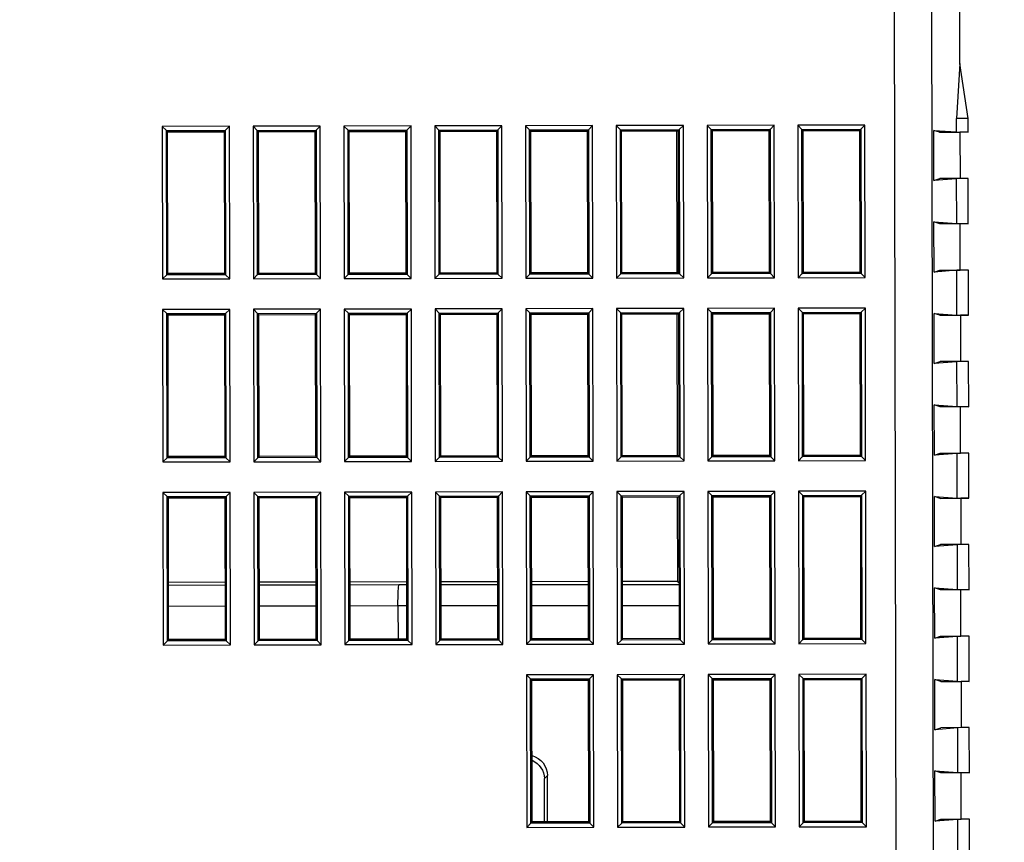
# Model space of a CAD drawing. Header units: millimetres. Extents: x 40090 to 187415, y -53271 to 40260.
# Tile 360 of 406: x 138902 to 138974, y 23188 to 23248. Entities that reach past the tile are written whole.
import ezdxf

# ---------------------------------------------------------------- set-up
doc = ezdxf.new("R2010")
doc.units = ezdxf.units.MM
doc.layers.add('AVM_projektor', color=6, linetype='Continuous')
doc.layers.add('AVM_sp_230VAC', color=170, linetype='Continuous')
doc.styles.add('AVM', font='arial.ttf')
doc.dimstyles.new('AVM-1_50', dxfattribs={"dimscale": 40, "dimtxt": 2.5, "dimasz": 2.5, "dimexe": 1.25, "dimexo": 0.625, "dimtad": 1, "dimdec": 0, "dimrnd": 1, "dimtxsty": 'AVM', "dimcen": 2.5, "dimclrd": 256, "dimclre": 256, "dimclrt": 256, "dimadec": 0, "dimazin": 0, "dimtfac": 1, "dimtdec": 0, "dimtmove": 0, "dimatfit": 3, "dimfxl": 0, "dimarcsym": 0})

# ---------------------------------------------------------------- blocks, each defined once
blk = doc.blocks.new('PT-FW430-bottom')
for p, q in [((-131.14, 86.207), (-131.44, 86.507)), ((-131.44, 81.627), (-131.44, 86.507)), ((-131.44, 86.507), (-120.36, 86.507)), ((-131.14, 86.207), (-131.05, 86.117)), ((-120.659, 86.207), (-131.14, 86.207)), ((-131.14, 86.207), (-131.14, 81.926)), ((-120.75, 86.117), (-131.05, 86.117)), ((-131.05, 86.117), (-131.05, 82.017)), ((-120.659, 86.207), (-120.75, 86.117)), ((-120.75, 82.017), (-120.75, 86.117)), ((-120.36, 86.507), (-120.659, 86.207)), ((-120.659, 81.926), (-120.659, 86.207)), ((-120.36, 86.507), (-120.36, 81.627)), ((-118.14, 86.507), (-117.84, 86.207)), ((-118.14, 86.507), (-107.06, 86.507)), ((-118.14, 81.627), (-118.14, 86.507)), ((-117.84, 86.207), (-117.75, 86.117)), ((-117.84, 86.207), (-117.84, 81.926)), ((-107.359, 86.207), (-117.84, 86.207)), ((-107.45, 86.117), (-117.75, 86.117)), ((-117.75, 86.117), (-117.75, 82.017)), ((-107.359, 86.207), (-107.45, 86.117)), ((-107.45, 82.017), (-107.45, 86.117)), ((-107.06, 86.507), (-107.359, 86.207)), ((-107.359, 81.926), (-107.359, 86.207)), ((-107.06, 86.507), (-107.06, 81.627)), ((-104.84, 86.507), (-104.54, 86.207)), ((-104.84, 86.507), (-93.76, 86.507)), ((-104.84, 81.627), (-104.84, 86.507)), ((-104.54, 86.207), (-104.45, 86.117)), ((-94.059, 86.207), (-104.54, 86.207)), ((-104.54, 86.207), (-104.54, 81.926)), ((-94.15, 86.117), (-104.45, 86.117)), ((-104.45, 86.117), (-104.45, 82.017)), ((-98.306, 82.016), (-98.306, 86.116)), ((-98.088, 82.017), (-98.088, 86.117)), ((-96.588, 86.117), (-96.588, 82.016)), ((-94.059, 86.207), (-94.15, 86.117)), ((-94.15, 82.017), (-94.15, 86.117)), ((-93.76, 86.507), (-94.059, 86.207)), ((-94.059, 81.926), (-94.059, 86.207)), ((-93.76, 86.507), (-93.76, 81.627)), ((-131.14, 81.926), (-131.44, 81.627)), ((-120.36, 81.627), (-131.44, 81.627)), ((-131.14, 81.926), (-131.05, 82.017)), ((-131.14, 81.926), (-120.659, 81.926)), ((-131.05, 82.017), (-120.75, 82.017)), ((-120.659, 81.926), (-120.75, 82.017)), ((-120.36, 81.627), (-120.659, 81.926)), ((-117.84, 81.926), (-118.14, 81.627)), ((-107.06, 81.627), (-118.14, 81.627)), ((-117.84, 81.926), (-117.75, 82.017)), ((-117.84, 81.926), (-107.359, 81.926)), ((-117.75, 82.017), (-107.45, 82.017)), ((-107.359, 81.926), (-107.45, 82.017)), ((-107.359, 81.926), (-107.06, 81.627)), ((-104.54, 81.926), (-104.84, 81.627)), ((-93.76, 81.627), (-104.84, 81.627)), ((-104.54, 81.926), (-104.45, 82.017)), ((-104.54, 81.926), (-94.059, 81.926)), ((-104.45, 82.017), (-94.15, 82.017)), ((-94.059, 81.926), (-94.15, 82.017)), ((-94.059, 81.926), (-93.76, 81.627)), ((-131.14, 79.607), (-131.44, 79.907)), ((-131.44, 75.027), (-131.44, 79.907)), ((-131.44, 79.907), (-120.36, 79.907)), ((-131.14, 79.607), (-131.05, 79.517)), ((-131.14, 79.607), (-131.14, 75.326)), ((-120.659, 79.607), (-131.14, 79.607)), ((-131.05, 79.517), (-131.05, 75.417)), ((-120.75, 79.517), (-131.05, 79.517)), ((-120.659, 79.607), (-120.75, 79.517)), ((-120.75, 75.417), (-120.75, 79.517)), ((-120.36, 79.907), (-120.659, 79.607)), ((-120.659, 75.326), (-120.659, 79.607)), ((-120.36, 79.907), (-120.36, 75.027)), ((-118.14, 79.907), (-117.84, 79.607)), ((-118.14, 79.907), (-107.06, 79.907)), ((-118.14, 75.027), (-118.14, 79.907)), ((-117.84, 79.607), (-117.75, 79.517)), ((-107.359, 79.607), (-117.84, 79.607)), ((-117.84, 79.607), (-117.84, 75.326)), ((-117.75, 79.517), (-117.75, 75.417)), ((-107.45, 79.517), (-117.75, 79.517)), ((-107.359, 79.607), (-107.45, 79.517)), ((-107.45, 75.417), (-107.45, 79.517)), ((-107.06, 79.907), (-107.359, 79.607)), ((-107.359, 75.326), (-107.359, 79.607)), ((-107.06, 79.907), (-107.06, 75.027)), ((-104.84, 79.907), (-104.54, 79.607)), ((-104.84, 79.907), (-93.76, 79.907)), ((-104.84, 75.027), (-104.84, 79.907)), ((-104.54, 79.607), (-104.45, 79.517)), ((-94.059, 79.607), (-104.54, 79.607)), ((-104.54, 79.607), (-104.54, 75.326)), ((-104.45, 79.517), (-104.45, 75.417)), ((-94.15, 79.517), (-104.45, 79.517)), ((-98.306, 75.416), (-98.306, 79.516)), ((-98.088, 75.417), (-98.088, 79.517)), ((-96.588, 79.517), (-96.588, 75.417)), ((-94.059, 79.607), (-94.15, 79.517)), ((-94.15, 75.417), (-94.15, 79.517)), ((-93.76, 79.907), (-94.059, 79.607)), ((-94.059, 75.326), (-94.059, 79.607)), ((-93.76, 79.907), (-93.76, 75.027)), ((-131.14, 75.326), (-131.44, 75.027)), ((-131.14, 75.326), (-131.05, 75.417)), ((-131.14, 75.326), (-120.659, 75.326)), ((-131.05, 75.417), (-120.75, 75.417)), ((-120.659, 75.326), (-120.75, 75.417)), ((-120.36, 75.027), (-120.659, 75.326)), ((-117.84, 75.326), (-118.14, 75.027)), ((-117.84, 75.326), (-117.75, 75.417)), ((-117.84, 75.326), (-107.359, 75.326)), ((-117.75, 75.417), (-107.45, 75.417)), ((-107.359, 75.326), (-107.45, 75.417)), ((-107.359, 75.326), (-107.06, 75.027)), ((-104.54, 75.326), (-104.84, 75.027)), ((-104.54, 75.326), (-104.45, 75.417)), ((-104.54, 75.326), (-94.059, 75.326)), ((-104.45, 75.417), (-94.15, 75.417)), ((-94.059, 75.326), (-94.15, 75.417)), ((-94.059, 75.326), (-93.76, 75.027)), ((-120.36, 75.027), (-131.44, 75.027)), ((-107.06, 75.027), (-118.14, 75.027)), ((-93.76, 75.027), (-104.84, 75.027)), ((-131.14, 73.007), (-131.44, 73.307)), ((-131.44, 68.427), (-131.44, 73.307)), ((-131.44, 73.307), (-120.36, 73.307)), ((-131.14, 73.007), (-131.05, 72.917)), ((-131.14, 73.007), (-131.14, 68.726)), ((-120.659, 73.007), (-131.14, 73.007)), ((-120.659, 73.007), (-120.75, 72.917)), ((-120.36, 73.307), (-120.659, 73.007)), ((-120.659, 68.726), (-120.659, 73.007)), ((-120.36, 73.307), (-120.36, 68.427)), ((-117.84, 73.007), (-118.14, 73.307)), ((-118.14, 68.427), (-118.14, 73.307)), ((-118.14, 73.307), (-107.06, 73.307)), ((-117.84, 73.007), (-117.75, 72.917)), ((-107.359, 73.007), (-117.84, 73.007)), ((-117.84, 73.007), (-117.84, 68.726)), ((-107.359, 73.007), (-107.45, 72.917)), ((-107.06, 73.307), (-107.359, 73.007)), ((-107.359, 68.726), (-107.359, 73.007)), ((-107.06, 73.307), (-107.06, 68.427)), ((-104.84, 73.307), (-104.54, 73.007)), ((-104.84, 73.307), (-93.76, 73.307)), ((-104.84, 68.427), (-104.84, 73.307)), ((-104.54, 73.007), (-104.45, 72.917)), ((-94.059, 73.007), (-104.54, 73.007)), ((-104.54, 73.007), (-104.54, 68.726)), ((-94.059, 73.007), (-94.15, 72.917)), ((-93.76, 73.307), (-94.059, 73.007)), ((-94.059, 68.726), (-94.059, 73.007)), ((-93.76, 73.307), (-93.76, 68.427)), ((-120.75, 72.917), (-131.05, 72.917)), ((-131.05, 72.917), (-131.05, 68.817)), ((-120.75, 68.817), (-120.75, 72.917)), ((-107.45, 72.917), (-117.75, 72.917)), ((-117.75, 72.917), (-117.75, 68.817)), ((-107.45, 68.817), (-107.45, 72.917)), ((-104.45, 72.917), (-104.45, 68.817)), ((-94.15, 72.917), (-104.45, 72.917)), ((-98.306, 68.817), (-98.306, 72.916)), ((-98.088, 69.365), (-98.088, 72.917)), ((-96.588, 72.917), (-96.588, 69.443)), ((-94.15, 68.817), (-94.15, 72.917)), ((-96.588, 69.443), (-96.588, 69.443)), ((-96.588, 69.443), (-96.587, 68.816)), ((-96.588, 69.443), (-94.15, 69.443)), ((-131.14, 68.726), (-131.44, 68.427)), ((-131.14, 68.726), (-131.05, 68.817)), ((-131.14, 68.726), (-120.659, 68.726)), ((-131.05, 68.817), (-120.75, 68.817)), ((-120.659, 68.726), (-120.75, 68.817)), ((-120.36, 68.427), (-120.659, 68.726)), ((-117.84, 68.726), (-118.14, 68.427)), ((-117.84, 68.726), (-117.75, 68.817)), ((-117.84, 68.726), (-107.359, 68.726)), ((-117.75, 68.817), (-107.45, 68.817)), ((-107.359, 68.726), (-107.45, 68.817)), ((-107.06, 68.427), (-107.359, 68.726)), ((-104.54, 68.726), (-104.84, 68.427)), ((-104.54, 68.726), (-104.45, 68.817)), ((-104.54, 68.726), (-94.059, 68.726)), ((-104.45, 68.817), (-94.15, 68.817)), ((-98.087, 68.817), (-98.088, 69.365)), ((-94.059, 68.726), (-94.15, 68.817)), ((-94.059, 68.726), (-93.76, 68.427)), ((-120.36, 68.427), (-131.44, 68.427)), ((-107.06, 68.427), (-118.14, 68.427)), ((-93.76, 68.427), (-104.84, 68.427)), ((-131.44, 66.707), (-131.14, 66.407)), ((-131.44, 66.707), (-120.36, 66.707)), ((-131.44, 61.827), (-131.44, 66.707)), ((-120.36, 66.707), (-120.659, 66.407)), ((-120.36, 66.707), (-120.36, 61.827)), ((-118.14, 66.707), (-117.84, 66.407)), ((-118.14, 66.707), (-107.06, 66.707)), ((-118.14, 61.827), (-118.14, 66.707)), ((-107.06, 66.707), (-107.359, 66.407)), ((-107.06, 66.707), (-107.06, 61.827)), ((-104.84, 66.707), (-104.54, 66.407)), ((-104.84, 66.707), (-93.76, 66.707)), ((-104.84, 61.827), (-104.84, 66.707)), ((-93.76, 66.707), (-94.059, 66.407)), ((-93.76, 66.707), (-93.76, 61.827)), ((-131.14, 66.407), (-131.05, 66.317)), ((-120.659, 66.407), (-131.14, 66.407)), ((-131.14, 66.407), (-131.14, 62.126)), ((-120.75, 66.317), (-131.05, 66.317)), ((-131.05, 66.317), (-131.05, 62.217)), ((-120.659, 66.407), (-120.75, 66.317)), ((-120.75, 62.217), (-120.75, 66.317)), ((-120.659, 62.126), (-120.659, 66.407)), ((-117.84, 66.407), (-117.75, 66.317)), ((-117.84, 66.407), (-117.84, 62.126)), ((-107.359, 66.407), (-117.84, 66.407)), ((-117.75, 66.317), (-117.75, 62.217)), ((-107.45, 66.317), (-117.75, 66.317)), ((-107.359, 66.407), (-107.45, 66.317)), ((-107.45, 62.217), (-107.45, 66.317)), ((-107.359, 62.126), (-107.359, 66.407)), ((-104.54, 66.407), (-104.45, 66.317)), ((-94.059, 66.407), (-104.54, 66.407)), ((-104.54, 66.407), (-104.54, 62.126)), ((-94.15, 66.317), (-104.45, 66.317)), ((-104.45, 66.317), (-104.45, 62.217)), ((-98.306, 62.217), (-98.306, 66.317)), ((-98.075, 62.217), (-98.083, 66.317)), ((-96.583, 66.317), (-96.575, 62.217)), ((-94.059, 66.407), (-94.15, 66.317)), ((-94.15, 62.217), (-94.15, 66.317)), ((-94.059, 62.126), (-94.059, 66.407)), ((-131.14, 62.126), (-131.44, 61.827)), ((-120.36, 61.827), (-131.44, 61.827)), ((-131.14, 62.126), (-131.05, 62.217)), ((-131.14, 62.126), (-120.659, 62.126)), ((-131.05, 62.217), (-120.75, 62.217)), ((-120.659, 62.126), (-120.75, 62.217)), ((-120.659, 62.126), (-120.36, 61.827)), ((-117.84, 62.126), (-118.14, 61.827)), ((-107.06, 61.827), (-118.14, 61.827)), ((-117.84, 62.126), (-117.75, 62.217)), ((-117.84, 62.126), (-107.359, 62.126)), ((-117.75, 62.217), (-107.45, 62.217)), ((-107.359, 62.126), (-107.45, 62.217)), ((-107.359, 62.126), (-107.06, 61.827)), ((-104.54, 62.126), (-104.84, 61.827)), ((-93.76, 61.827), (-104.84, 61.827)), ((-104.54, 62.126), (-104.45, 62.217)), ((-104.54, 62.126), (-94.059, 62.126)), ((-104.45, 62.217), (-94.15, 62.217)), ((-94.059, 62.126), (-94.15, 62.217)), ((-94.059, 62.126), (-93.76, 61.827)), ((-131.44, 60.107), (-131.14, 59.807)), ((-131.44, 60.107), (-120.36, 60.107)), ((-131.44, 55.227), (-131.44, 60.107)), ((-131.14, 59.807), (-131.05, 59.717)), ((-120.659, 59.807), (-131.14, 59.807)), ((-131.14, 59.807), (-131.14, 55.526)), ((-131.05, 59.717), (-131.05, 55.617)), ((-120.75, 59.717), (-131.05, 59.717)), ((-120.659, 59.807), (-120.75, 59.717)), ((-120.75, 55.617), (-120.75, 59.717)), ((-120.36, 60.107), (-120.659, 59.807)), ((-120.659, 55.526), (-120.659, 59.807)), ((-120.36, 60.107), (-120.36, 55.227)), ((-118.14, 60.107), (-117.84, 59.807)), ((-118.14, 60.107), (-107.06, 60.107)), ((-118.14, 55.227), (-118.14, 60.107)), ((-117.84, 59.807), (-117.75, 59.717)), ((-107.359, 59.807), (-117.84, 59.807)), ((-117.84, 59.807), (-117.84, 55.526)), ((-107.45, 59.717), (-117.75, 59.717)), ((-117.75, 59.717), (-117.75, 55.617)), ((-107.359, 59.807), (-107.45, 59.717)), ((-107.45, 55.617), (-107.45, 59.717)), ((-107.06, 60.107), (-107.359, 59.807)), ((-107.359, 55.526), (-107.359, 59.807)), ((-107.06, 60.107), (-107.06, 55.227)), ((-104.84, 60.107), (-104.54, 59.807)), ((-104.84, 60.107), (-93.76, 60.107)), ((-104.84, 55.227), (-104.84, 60.107)), ((-104.54, 59.807), (-104.45, 59.717)), ((-94.059, 59.807), (-104.54, 59.807)), ((-104.54, 59.807), (-104.54, 55.526)), ((-104.45, 59.717), (-104.45, 55.617)), ((-94.15, 59.717), (-104.45, 59.717)), ((-98.306, 55.617), (-98.306, 59.717)), ((-98.063, 55.617), (-98.071, 59.717)), ((-96.57, 59.716), (-96.563, 55.617)), ((-94.059, 59.807), (-94.15, 59.717)), ((-94.15, 55.617), (-94.15, 59.717)), ((-93.76, 60.107), (-94.059, 59.807)), ((-94.059, 55.526), (-94.059, 59.807)), ((-93.76, 60.107), (-93.76, 55.227)), ((-91.54, 60.107), (-91.24, 59.807)), ((-91.54, 60.107), (-80.46, 60.107)), ((-91.54, 55.227), (-91.54, 60.107)), ((-91.24, 59.807), (-91.15, 59.717)), ((-91.24, 59.807), (-91.24, 55.526)), ((-80.759, 59.807), (-91.24, 59.807)), ((-80.85, 59.717), (-91.15, 59.717)), ((-91.15, 59.717), (-91.15, 55.617)), ((-80.759, 59.807), (-80.85, 59.717)), ((-80.85, 55.617), (-80.85, 59.717)), ((-80.46, 60.107), (-80.759, 59.807)), ((-80.759, 55.526), (-80.759, 59.807)), ((-80.46, 60.107), (-80.46, 55.227)), ((-83.997, 58.825), (-84.223, 58.599)), ((-80.85, 58.825), (-83.997, 58.825)), ((-80.849, 58.599), (-84.223, 58.599)), ((-131.14, 55.526), (-131.44, 55.227)), ((-120.36, 55.227), (-131.44, 55.227)), ((-131.14, 55.526), (-131.05, 55.617)), ((-131.14, 55.526), (-120.659, 55.526)), ((-131.05, 55.617), (-120.75, 55.617)), ((-120.659, 55.526), (-120.75, 55.617)), ((-120.659, 55.526), (-120.36, 55.227)), ((-117.84, 55.526), (-118.14, 55.227)), ((-107.06, 55.227), (-118.14, 55.227)), ((-117.84, 55.526), (-117.75, 55.617)), ((-117.84, 55.526), (-107.359, 55.526)), ((-117.75, 55.617), (-107.45, 55.617)), ((-107.359, 55.526), (-107.45, 55.617)), ((-107.359, 55.526), (-107.06, 55.227)), ((-104.54, 55.526), (-104.84, 55.227)), ((-93.76, 55.227), (-104.84, 55.227)), ((-104.54, 55.526), (-104.45, 55.617)), ((-104.54, 55.526), (-94.059, 55.526)), ((-104.45, 55.617), (-94.15, 55.617)), ((-94.059, 55.526), (-94.15, 55.617)), ((-94.059, 55.526), (-93.76, 55.227)), ((-91.24, 55.526), (-91.54, 55.227)), ((-80.46, 55.227), (-91.54, 55.227)), ((-91.24, 55.526), (-91.15, 55.617)), ((-91.24, 55.526), (-80.759, 55.526)), ((-91.15, 55.617), (-80.85, 55.617)), ((-80.759, 55.526), (-80.85, 55.617)), ((-80.759, 55.526), (-80.46, 55.227)), ((-131.44, 53.507), (-131.14, 53.207)), ((-131.44, 53.507), (-120.36, 53.507)), ((-131.44, 48.627), (-131.44, 53.507)), ((-131.14, 53.207), (-131.05, 53.117)), ((-131.14, 53.207), (-131.14, 48.926)), ((-120.659, 53.207), (-131.14, 53.207)), ((-131.05, 53.117), (-131.05, 49.017)), ((-120.75, 53.117), (-131.05, 53.117)), ((-120.659, 53.207), (-120.75, 53.117)), ((-120.75, 49.017), (-120.75, 53.117)), ((-120.36, 53.507), (-120.659, 53.207)), ((-120.659, 48.926), (-120.659, 53.207)), ((-120.36, 53.507), (-120.36, 48.627)), ((-118.14, 53.507), (-117.84, 53.207)), ((-118.14, 53.507), (-107.06, 53.507)), ((-118.14, 48.627), (-118.14, 53.507)), ((-117.84, 53.207), (-117.75, 53.117)), ((-107.359, 53.207), (-117.84, 53.207)), ((-117.84, 53.207), (-117.84, 48.926)), ((-107.45, 53.117), (-117.75, 53.117)), ((-117.75, 53.117), (-117.75, 49.017)), ((-107.359, 53.207), (-107.45, 53.117)), ((-107.45, 49.017), (-107.45, 53.117)), ((-107.06, 53.507), (-107.359, 53.207)), ((-107.359, 48.926), (-107.359, 53.207)), ((-107.06, 53.507), (-107.06, 48.627)), ((-104.84, 53.507), (-104.54, 53.207)), ((-104.84, 53.507), (-93.76, 53.507)), ((-104.84, 48.627), (-104.84, 53.507)), ((-104.54, 53.207), (-104.45, 53.117)), ((-104.54, 53.207), (-104.54, 48.926)), ((-94.059, 53.207), (-104.54, 53.207)), ((-94.15, 53.117), (-104.45, 53.117)), ((-104.45, 53.117), (-104.45, 49.017)), ((-98.306, 49.107), (-98.306, 53.117)), ((-98.051, 49.017), (-98.058, 53.117)), ((-96.558, 53.117), (-96.551, 49.017)), ((-94.059, 53.207), (-94.15, 53.117)), ((-94.15, 49.017), (-94.15, 53.117)), ((-93.76, 53.507), (-94.059, 53.207)), ((-94.059, 48.926), (-94.059, 53.207)), ((-93.76, 53.507), (-93.76, 48.627)), ((-91.54, 53.507), (-91.24, 53.207)), ((-91.54, 53.507), (-80.46, 53.507)), ((-91.54, 48.627), (-91.54, 53.507)), ((-91.24, 53.207), (-91.15, 53.117)), ((-91.24, 53.207), (-91.24, 48.926)), ((-80.759, 53.207), (-91.24, 53.207)), ((-91.15, 53.117), (-91.15, 49.017)), ((-80.85, 53.117), (-91.15, 53.117)), ((-80.759, 53.207), (-80.85, 53.117)), ((-80.85, 49.017), (-80.85, 53.117)), ((-80.46, 53.507), (-80.759, 53.207)), ((-80.759, 48.926), (-80.759, 53.207)), ((-80.46, 53.507), (-80.46, 48.627)), ((-131.14, 48.926), (-131.44, 48.627)), ((-131.14, 48.926), (-131.05, 49.017)), ((-131.14, 48.926), (-120.659, 48.926)), ((-120.75, 49.107), (-131.05, 49.107)), ((-131.05, 49.017), (-120.75, 49.017)), ((-120.659, 48.926), (-120.75, 49.017)), ((-120.659, 48.926), (-120.36, 48.627)), ((-117.84, 48.926), (-118.14, 48.627)), ((-117.84, 48.926), (-117.75, 49.017)), ((-117.84, 48.926), (-107.359, 48.926)), ((-107.45, 49.107), (-117.75, 49.107)), ((-117.75, 49.017), (-107.45, 49.017)), ((-107.359, 48.926), (-107.45, 49.017)), ((-107.359, 48.926), (-107.06, 48.627)), ((-104.54, 48.926), (-104.84, 48.627)), ((-104.54, 48.926), (-104.45, 49.017)), ((-104.54, 48.926), (-94.059, 48.926)), ((-98.306, 49.107), (-104.451, 49.107)), ((-104.45, 49.017), (-94.15, 49.017)), ((-98.215, 49.017), (-98.306, 49.107)), ((-94.059, 48.926), (-94.15, 49.017)), ((-94.059, 48.926), (-93.76, 48.627)), ((-91.24, 48.926), (-91.54, 48.627)), ((-91.24, 48.926), (-91.15, 49.017)), ((-91.24, 48.926), (-80.759, 48.926)), ((-91.15, 49.017), (-80.85, 49.017)), ((-80.759, 48.926), (-80.85, 49.017)), ((-80.759, 48.926), (-80.46, 48.627)), ((-120.36, 48.627), (-131.44, 48.627)), ((-107.06, 48.627), (-118.14, 48.627)), ((-93.76, 48.627), (-104.84, 48.627)), ((-80.46, 48.627), (-91.54, 48.627)), ((-131.44, 46.907), (-131.14, 46.607)), ((-131.44, 46.907), (-120.36, 46.907)), ((-131.44, 42.027), (-131.44, 46.907)), ((-131.14, 46.607), (-131.05, 46.517)), ((-120.659, 46.607), (-131.14, 46.607)), ((-131.14, 46.607), (-131.14, 42.326)), ((-120.659, 46.607), (-120.75, 46.517)), ((-120.36, 46.907), (-120.659, 46.607)), ((-120.659, 42.326), (-120.659, 46.607)), ((-120.36, 46.907), (-120.36, 42.027)), ((-118.14, 46.907), (-117.84, 46.607)), ((-118.14, 46.907), (-107.06, 46.907)), ((-118.14, 42.027), (-118.14, 46.907)), ((-117.84, 46.607), (-117.75, 46.517)), ((-107.359, 46.607), (-117.84, 46.607)), ((-117.84, 46.607), (-117.84, 42.326)), ((-107.359, 46.607), (-107.45, 46.517)), ((-107.06, 46.907), (-107.359, 46.607)), ((-107.359, 42.326), (-107.359, 46.607)), ((-107.06, 46.907), (-107.06, 42.027)), ((-104.84, 46.907), (-104.54, 46.607)), ((-104.84, 46.907), (-93.76, 46.907)), ((-104.84, 42.027), (-104.84, 46.907)), ((-104.54, 46.607), (-104.45, 46.517)), ((-104.54, 46.607), (-104.54, 42.326)), ((-94.059, 46.607), (-104.54, 46.607)), ((-94.059, 46.607), (-94.15, 46.517)), ((-93.76, 46.907), (-94.059, 46.607)), ((-94.059, 42.326), (-94.059, 46.607)), ((-93.76, 46.907), (-93.76, 42.027)), ((-91.54, 46.907), (-91.24, 46.607)), ((-91.54, 46.907), (-80.46, 46.907)), ((-91.54, 42.027), (-91.54, 46.907)), ((-91.24, 46.607), (-91.15, 46.517)), ((-80.759, 46.607), (-91.24, 46.607)), ((-91.24, 46.607), (-91.24, 42.326)), ((-80.759, 46.607), (-80.85, 46.517)), ((-80.46, 46.907), (-80.759, 46.607)), ((-80.759, 42.326), (-80.759, 46.607)), ((-80.46, 46.907), (-80.46, 42.027)), ((-131.05, 46.517), (-131.05, 42.417)), ((-120.75, 46.517), (-131.05, 46.517)), ((-120.75, 42.417), (-120.75, 46.517)), ((-107.45, 46.517), (-117.75, 46.517)), ((-117.75, 46.517), (-117.75, 42.417)), ((-107.45, 42.417), (-107.45, 46.517)), ((-104.45, 46.517), (-104.45, 42.417)), ((-94.15, 46.517), (-104.45, 46.517)), ((-94.15, 42.417), (-94.15, 46.517)), ((-80.85, 46.517), (-91.15, 46.517)), ((-91.15, 46.517), (-91.15, 42.417)), ((-80.85, 42.417), (-80.85, 46.517)), ((-131.14, 42.326), (-131.44, 42.027)), ((-131.14, 42.326), (-131.05, 42.417)), ((-131.14, 42.326), (-120.659, 42.326)), ((-131.05, 42.417), (-120.75, 42.417)), ((-120.659, 42.326), (-120.75, 42.417)), ((-120.659, 42.326), (-120.36, 42.027)), ((-117.84, 42.326), (-118.14, 42.027)), ((-117.84, 42.326), (-117.75, 42.417)), ((-117.84, 42.326), (-107.359, 42.326)), ((-117.75, 42.417), (-107.45, 42.417)), ((-107.359, 42.326), (-107.45, 42.417)), ((-107.359, 42.326), (-107.06, 42.027)), ((-104.54, 42.326), (-104.84, 42.027)), ((-104.54, 42.326), (-104.45, 42.417)), ((-104.54, 42.326), (-94.059, 42.326)), ((-104.45, 42.417), (-94.15, 42.417)), ((-94.059, 42.326), (-94.15, 42.417)), ((-94.059, 42.326), (-93.76, 42.027)), ((-91.24, 42.326), (-91.54, 42.027)), ((-91.24, 42.326), (-91.15, 42.417)), ((-91.24, 42.326), (-80.759, 42.326)), ((-91.15, 42.417), (-80.85, 42.417)), ((-80.759, 42.326), (-80.85, 42.417)), ((-80.759, 42.326), (-80.46, 42.027)), ((-120.36, 42.027), (-131.44, 42.027)), ((-107.06, 42.027), (-118.14, 42.027)), ((-93.76, 42.027), (-104.84, 42.027)), ((-80.46, 42.027), (-91.54, 42.027)), ((-131.44, 40.307), (-131.14, 40.007)), ((-131.44, 40.307), (-120.36, 40.307)), ((-131.44, 35.427), (-131.44, 40.307)), ((-120.36, 40.307), (-120.659, 40.007)), ((-120.36, 40.307), (-120.36, 35.427)), ((-118.14, 40.307), (-117.84, 40.007)), ((-118.14, 40.307), (-107.06, 40.307)), ((-118.14, 35.427), (-118.14, 40.307)), ((-107.06, 40.307), (-107.359, 40.007)), ((-107.06, 40.307), (-107.06, 35.427)), ((-104.84, 40.307), (-104.54, 40.007)), ((-104.84, 40.307), (-93.76, 40.307)), ((-104.84, 35.427), (-104.84, 40.307)), ((-93.76, 40.307), (-94.059, 40.007)), ((-93.76, 40.307), (-93.76, 35.427)), ((-91.24, 40.007), (-91.54, 40.307)), ((-91.54, 35.427), (-91.54, 40.307)), ((-91.54, 40.307), (-80.46, 40.307)), ((-80.46, 40.307), (-80.759, 40.007)), ((-80.46, 40.307), (-80.46, 35.427)), ((-131.14, 40.007), (-131.05, 39.917)), ((-120.659, 40.007), (-131.14, 40.007)), ((-131.14, 40.007), (-131.14, 35.726)), ((-120.75, 39.917), (-131.05, 39.917)), ((-131.05, 39.917), (-131.05, 35.817)), ((-120.659, 40.007), (-120.75, 39.917)), ((-120.75, 35.817), (-120.75, 39.917)), ((-120.659, 35.726), (-120.659, 40.007)), ((-117.84, 40.007), (-117.75, 39.917)), ((-107.359, 40.007), (-117.84, 40.007)), ((-117.84, 40.007), (-117.84, 35.726)), ((-107.45, 39.917), (-117.75, 39.917)), ((-117.75, 39.917), (-117.75, 35.817)), ((-107.359, 40.007), (-107.45, 39.917)), ((-107.45, 35.817), (-107.45, 39.917)), ((-107.359, 35.726), (-107.359, 40.007)), ((-104.54, 40.007), (-104.45, 39.917)), ((-94.059, 40.007), (-104.54, 40.007)), ((-104.54, 40.007), (-104.54, 35.726)), ((-104.45, 39.917), (-104.45, 35.817)), ((-94.15, 39.917), (-104.45, 39.917)), ((-94.059, 40.007), (-94.15, 39.917)), ((-94.15, 35.817), (-94.15, 39.917)), ((-94.059, 35.726), (-94.059, 40.007)), ((-91.24, 40.007), (-91.15, 39.917)), ((-91.24, 40.007), (-91.24, 35.726)), ((-80.759, 40.007), (-91.24, 40.007)), ((-80.85, 39.917), (-91.15, 39.917)), ((-91.15, 39.917), (-91.15, 35.817)), ((-80.759, 40.007), (-80.85, 39.917)), ((-80.85, 35.817), (-80.85, 39.917)), ((-80.759, 35.726), (-80.759, 40.007)), ((-131.14, 35.726), (-131.05, 35.817)), ((-131.05, 35.817), (-120.75, 35.817)), ((-120.659, 35.726), (-120.75, 35.817)), ((-117.84, 35.726), (-117.75, 35.817)), ((-117.75, 35.817), (-107.45, 35.817)), ((-107.359, 35.726), (-107.45, 35.817)), ((-104.54, 35.726), (-104.45, 35.817)), ((-104.45, 35.817), (-94.15, 35.817)), ((-94.059, 35.726), (-94.15, 35.817)), ((-91.24, 35.726), (-91.15, 35.817)), ((-91.15, 35.817), (-80.85, 35.817)), ((-80.759, 35.726), (-80.85, 35.817)), ((-131.14, 35.726), (-131.44, 35.427)), ((-120.36, 35.427), (-131.44, 35.427)), ((-131.14, 35.726), (-120.659, 35.726)), ((-120.659, 35.726), (-120.36, 35.427)), ((-117.84, 35.726), (-118.14, 35.427)), ((-107.06, 35.427), (-118.14, 35.427)), ((-117.84, 35.726), (-107.359, 35.726)), ((-107.359, 35.726), (-107.06, 35.427)), ((-104.54, 35.726), (-104.84, 35.427)), ((-93.76, 35.427), (-104.84, 35.427)), ((-104.54, 35.726), (-94.059, 35.726)), ((-94.059, 35.726), (-93.76, 35.427)), ((-91.24, 35.726), (-91.54, 35.427)), ((-80.46, 35.427), (-91.54, 35.427)), ((-91.24, 35.726), (-80.759, 35.726)), ((-80.46, 35.427), (-80.759, 35.726)), ((-200.483, 33.278), (16.887, 33.278)), ((17.425, 30.559), (-200.483, 30.559)), ((-130.907, 30.004), (-131.05, 30.429)), ((-131.05, 30.429), (-130.926, 28.773)), ((-127.4, 30.429), (-131.05, 30.429)), ((-127.4, 30.429), (-127.543, 30.004)), ((-127.524, 28.773), (-127.4, 30.429)), ((-124.257, 30.004), (-124.4, 30.429)), ((-124.4, 30.429), (-124.276, 28.773)), ((-120.75, 30.429), (-124.4, 30.429)), ((-120.75, 30.429), (-120.893, 30.004)), ((-120.874, 28.773), (-120.75, 30.429)), ((-117.607, 30.004), (-117.75, 30.429)), ((-117.75, 30.429), (-117.626, 28.773)), ((-114.1, 30.429), (-117.75, 30.429)), ((-114.1, 30.429), (-114.243, 30.004)), ((-114.224, 28.773), (-114.1, 30.429)), ((-110.957, 30.004), (-111.1, 30.429)), ((-111.1, 30.429), (-110.976, 28.773)), ((-107.45, 30.429), (-111.1, 30.429)), ((-107.45, 30.429), (-107.593, 30.004)), ((-107.574, 28.773), (-107.45, 30.429)), ((-104.307, 30.004), (-104.45, 30.429)), ((-104.45, 30.429), (-104.326, 28.773)), ((-100.8, 30.429), (-104.45, 30.429)), ((-100.8, 30.429), (-100.943, 30.004)), ((-100.924, 28.773), (-100.8, 30.429)), ((-97.657, 30.004), (-97.8, 30.429)), ((-97.8, 30.429), (-97.676, 28.773)), ((-94.15, 30.429), (-97.8, 30.429)), ((-94.15, 30.429), (-94.293, 30.004)), ((-94.274, 28.773), (-94.15, 30.429)), ((-91.007, 30.004), (-91.15, 30.429)), ((-91.15, 30.429), (-91.026, 28.773)), ((-87.5, 30.429), (-91.15, 30.429)), ((-87.5, 30.429), (-87.643, 30.004)), ((-87.624, 28.773), (-87.5, 30.429)), ((-84.357, 30.004), (-84.5, 30.429)), ((-84.5, 30.429), (-84.376, 28.773)), ((-80.85, 30.429), (-84.5, 30.429)), ((-80.85, 30.429), (-80.993, 30.004)), ((-80.974, 28.773), (-80.85, 30.429)), ((-130.907, 30.004), (-130.907, 28.522)), ((-127.543, 28.522), (-127.543, 30.004)), ((-124.257, 28.522), (-124.257, 30.004)), ((-120.893, 30.004), (-120.893, 28.522)), ((-117.607, 30.004), (-117.607, 28.522)), ((-114.243, 28.522), (-114.243, 30.004)), ((-110.957, 28.522), (-110.957, 30.004)), ((-107.593, 30.004), (-107.593, 28.522)), ((-104.307, 30.004), (-104.307, 28.522)), ((-100.943, 28.522), (-100.943, 30.004)), ((-97.657, 28.522), (-97.657, 30.004)), ((-94.293, 30.004), (-94.293, 28.522)), ((-91.007, 30.004), (-91.007, 28.522)), ((-87.643, 28.522), (-87.643, 30.004)), ((-84.357, 28.522), (-84.357, 30.004)), ((-80.993, 30.004), (-80.993, 28.522)), ((-135.907, 28.522), (-131.907, 28.773)), ((-131.907, 27.929), (-131.907, 28.773)), ((-130.926, 28.773), (-131.907, 28.773)), ((-130.926, 28.773), (-130.907, 27.929)), ((-127.543, 27.929), (-127.524, 28.773)), ((-124.276, 28.773), (-127.524, 28.773)), ((-124.276, 28.773), (-124.257, 27.929)), ((-120.893, 27.929), (-120.874, 28.773)), ((-117.626, 28.773), (-120.874, 28.773)), ((-117.626, 28.773), (-117.607, 27.929)), ((-114.243, 27.929), (-114.224, 28.773)), ((-110.976, 28.773), (-114.224, 28.773)), ((-110.976, 28.773), (-110.957, 27.929)), ((-107.593, 27.929), (-107.574, 28.773)), ((-104.326, 28.773), (-107.574, 28.773)), ((-104.326, 28.773), (-104.307, 27.929)), ((-100.943, 27.929), (-100.924, 28.773)), ((-97.676, 28.773), (-100.924, 28.773)), ((-97.676, 28.773), (-97.657, 27.929)), ((-94.293, 27.929), (-94.274, 28.773)), ((-91.026, 28.773), (-94.274, 28.773)), ((-91.026, 28.773), (-91.007, 27.929)), ((-87.643, 27.929), (-87.624, 28.773)), ((-84.376, 28.773), (-87.624, 28.773)), ((-84.376, 28.773), (-84.357, 27.929)), ((-80.993, 27.929), (-80.974, 28.773)), ((-77.726, 28.773), (-80.974, 28.773)), ((-135.907, 28.522), (-197.929, 28.522)), ((-131.907, 27.929), (-135.907, 28.522)), ((-130.907, 27.929), (-131.907, 27.929)), ((-130.907, 28.522), (-127.543, 28.522)), ((-130.907, 27.929), (-130.907, 28.522)), ((-127.543, 27.929), (-127.543, 28.522)), ((-124.257, 27.929), (-127.543, 27.929)), ((-120.893, 28.522), (-124.257, 28.522)), ((-124.257, 27.929), (-124.257, 28.522)), ((-120.893, 27.929), (-120.893, 28.522)), ((-117.607, 27.929), (-120.893, 27.929)), ((-117.607, 28.522), (-114.243, 28.522)), ((-117.607, 27.929), (-117.607, 28.522)), ((-114.243, 27.929), (-114.243, 28.522)), ((-110.957, 27.929), (-114.243, 27.929)), ((-107.593, 28.522), (-110.957, 28.522)), ((-110.957, 27.929), (-110.957, 28.522)), ((-107.593, 27.929), (-107.593, 28.522)), ((-104.307, 27.929), (-107.593, 27.929)), ((-104.307, 28.522), (-100.943, 28.522)), ((-104.307, 27.929), (-104.307, 28.522)), ((-100.943, 27.929), (-100.943, 28.522)), ((-97.657, 27.929), (-100.943, 27.929)), ((-94.293, 28.522), (-97.657, 28.522)), ((-97.657, 27.929), (-97.657, 28.522)), ((-94.293, 27.929), (-94.293, 28.522)), ((-91.007, 27.929), (-94.293, 27.929)), ((-91.007, 28.522), (-87.643, 28.522)), ((-91.007, 27.929), (-91.007, 28.522)), ((-87.643, 27.929), (-87.643, 28.522)), ((-84.357, 27.929), (-87.643, 27.929)), ((-80.993, 28.522), (-84.357, 28.522)), ((-84.357, 27.929), (-84.357, 28.522)), ((-80.993, 27.929), (-80.993, 28.522)), ((-77.707, 27.929), (-80.993, 27.929))]:
    blk.add_line(p, q)
for centre, major_axis, ratio, start_param, end_param in [((-96.588, 69.365), (-1.5, -0.001), 0.052408, 4.712341, 6.265684), ((-84.225, 60.096), (1.411, -0.51), 0.997617, 3.745695, 5.060246), ((-83.997, 60.325), (0.576, -1.391), 0.975619, 4.745752, 5.881683)]:
    blk.add_ellipse(centre, major_axis=major_axis, ratio=ratio, start_param=start_param, end_param=end_param)

msp = doc.modelspace()

# ---------------------------------------------------------------- block references
at = {"layer": 'AVM_projektor', "xscale": -1, "rotation": 90.11045350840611}
msp.add_blockref('PT-FW430-bottom', (138999.239, 23108.559), dxfattribs=at)

# ---------------------------------------------------------------- leaders
at = {"layer": 'AVM_sp_230VAC', "annotation_type": 0, "has_hookline": 1, "hookline_direction": 0, "text_width": 3828.649}
msp.add_leader([(138837.223, 24748.831), (141280.229, 22331.114), (141380.229, 22331.114)], dimstyle='AVM-1_50', override={"dimgap": 0.625, "dimtad": 0}, dxfattribs=at)

doc.saveas('drawing.dxf')
